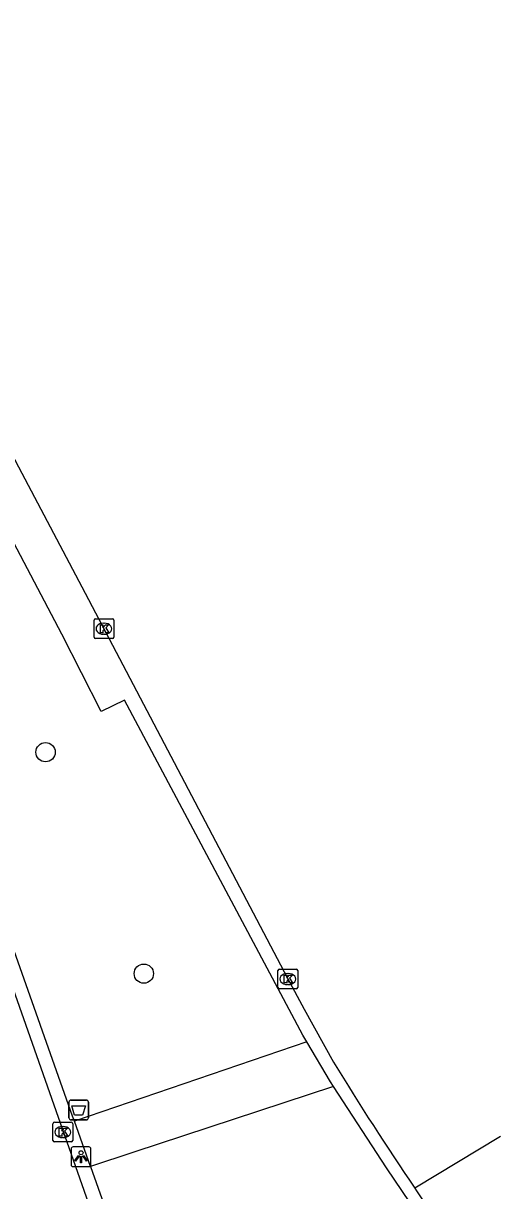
# Model space of a CAD drawing. Extents: x 159053 to 160041, y 380450 to 381422.
# Drawn here: x 159872.8 to 159897, y 381268.9 to 381328.1 of the extents above; entities that cross this region are included whole.
import ezdxf

# ---------------------------------------------------------------- set-up
doc = ezdxf.new("R2010")
doc.units = 0
for name, color, linetype in [('IMGEO_Afvalbak', 7, 'Continuous'), ('IMGEO_Boom', 7, 'Continuous'), ('IMGEO_Kolk', 7, 'Continuous'), ('IMGEO_Lichtpunt', 7, 'Continuous'), ('IMGEO_Rijbaan_lokaal_open', 7, 'Continuous'), ('IMGEO_Voetpad_open', 7, 'Continuous')]:
    doc.layers.add(name, color=color, linetype=linetype)

msp = doc.modelspace()

# ---------------------------------------------------------------- linework, layer by layer
at = {"layer": 'IMGEO_Afvalbak'}
for p, q in [((159875.124, 381272.587), (159875.124, 381273.387)), ((159875.124, 381273.387), (159875.124, 381272.587)), ((159875.224, 381273.487), (159876.014, 381273.487)), ((159876.014, 381273.487), (159875.224, 381273.487)), ((159876.114, 381273.387), (159876.114, 381272.587)), ((159876.114, 381272.587), (159876.114, 381273.387)), ((159876.014, 381272.487), (159875.224, 381272.487)), ((159875.224, 381272.487), (159876.014, 381272.487))]:
    msp.add_line(p, q, dxfattribs=at)
msp.add_lwpolyline([(159875.267, 381273.201), (159875.971, 381273.201), (159875.822, 381272.731), (159875.416, 381272.731), (159875.267, 381273.201)], dxfattribs=at)
for centre, start, end in [((159875.224, 381273.387), 90, 180), ((159875.224, 381273.387), 90, 180), ((159876.014, 381273.387), 0, 90), ((159876.014, 381273.387), 360, 90), ((159875.224, 381272.587), 180, 270), ((159875.224, 381272.587), 180, 270), ((159876.014, 381272.587), 270, 0), ((159876.014, 381272.587), 270, 0)]:
    msp.add_arc(centre, 0.1, start, end, dxfattribs=at)
at = {"layer": 'IMGEO_Boom'}
for centre in [(159873.942, 381291.12), (159878.92, 381279.896)]:
    msp.add_circle(centre, 0.489, dxfattribs=at)
at = {"layer": 'IMGEO_Kolk'}
for p, q in [((159876.4, 381296.952), (159876.4, 381297.804)), ((159876.475, 381297.878), (159877.327, 381297.878)), ((159876.888, 381297.658), (159876.913, 381297.658)), ((159877.401, 381297.804), (159877.401, 381296.952)), ((159876.911, 381297.098), (159876.886, 381297.098)), ((159877.327, 381296.878), (159876.475, 381296.878)), ((159885.717, 381279.197), (159885.717, 381280.049)), ((159885.792, 381280.123), (159886.644, 381280.123)), ((159886.205, 381279.903), (159886.23, 381279.903)), ((159886.718, 381280.049), (159886.718, 381279.197)), ((159886.228, 381279.343), (159886.203, 381279.343)), ((159886.644, 381279.123), (159885.792, 381279.123)), ((159874.318, 381271.44), (159874.318, 381272.292)), ((159874.393, 381272.366), (159875.245, 381272.366)), ((159874.806, 381272.146), (159874.831, 381272.146)), ((159875.319, 381272.292), (159875.319, 381271.44)), ((159874.829, 381271.586), (159874.804, 381271.586)), ((159875.245, 381271.366), (159874.393, 381271.366))]:
    msp.add_line(p, q, dxfattribs=at)
for points in [[(159876.4, 381296.952), (159876.4, 381297.804)], [(159876.475, 381297.878), (159877.327, 381297.878)], [(159876.721, 381297.578), (159876.844, 381297.578), (159876.844, 381297.427), (159876.974, 381297.578), (159877.138, 381297.578), (159876.992, 381297.427), (159877.145, 381297.178), (159876.993, 381297.178), (159876.908, 381297.342), (159876.844, 381297.275), (159876.844, 381297.178), (159876.721, 381297.178), (159876.721, 381297.578)], [(159877.401, 381297.804), (159877.401, 381296.952)], [(159877.327, 381296.878), (159876.475, 381296.878)], [(159885.717, 381279.197), (159885.717, 381280.049)], [(159885.792, 381280.123), (159886.644, 381280.123)], [(159886.038, 381279.823), (159886.161, 381279.823), (159886.161, 381279.672), (159886.291, 381279.823), (159886.455, 381279.823), (159886.309, 381279.672), (159886.462, 381279.423), (159886.31, 381279.423), (159886.225, 381279.587), (159886.161, 381279.52), (159886.161, 381279.423), (159886.038, 381279.423), (159886.038, 381279.823)], [(159886.718, 381280.049), (159886.718, 381279.197)], [(159886.644, 381279.123), (159885.792, 381279.123)], [(159874.318, 381271.44), (159874.318, 381272.292)], [(159874.393, 381272.366), (159875.245, 381272.366)], [(159875.319, 381272.292), (159875.319, 381271.44)], [(159874.639, 381272.066), (159874.762, 381272.066), (159874.762, 381271.915), (159874.892, 381272.066), (159875.056, 381272.066), (159874.91, 381271.915), (159875.063, 381271.666), (159874.911, 381271.666), (159874.826, 381271.83), (159874.762, 381271.763), (159874.762, 381271.666), (159874.639, 381271.666), (159874.639, 381272.066)], [(159875.245, 381271.366), (159874.393, 381271.366)]]:
    msp.add_lwpolyline(points, dxfattribs=at)
for centre, start, end in [((159876.477, 381297.802), 91.55205, 178.44795), ((159876.477, 381297.802), 91.55205, 178.44795), ((159877.325, 381297.802), 1.55205, 88.44795), ((159877.325, 381297.802), 1.55205, 88.44795), ((159876.477, 381296.954), 181.55205, 268.44795), ((159876.477, 381296.954), 181.55205, 268.44795), ((159877.325, 381296.954), 271.55205, 358.44795), ((159877.325, 381296.954), 271.55205, 358.44795), ((159885.794, 381280.047), 91.55205, 178.44795), ((159885.794, 381280.047), 91.55205, 178.44795), ((159886.642, 381280.047), 1.55205, 88.44795), ((159886.642, 381280.047), 1.55205, 88.44795), ((159885.794, 381279.199), 181.55205, 268.44795), ((159885.794, 381279.199), 181.55205, 268.44795), ((159886.642, 381279.199), 271.55205, 358.44795), ((159886.642, 381279.199), 271.55205, 358.44795), ((159874.395, 381272.29), 91.55205, 178.44795), ((159874.395, 381272.29), 91.55205, 178.44795), ((159875.243, 381272.29), 1.55205, 88.44795), ((159875.243, 381272.29), 1.55205, 88.44795), ((159874.395, 381271.442), 181.55205, 268.44795), ((159874.395, 381271.442), 181.55205, 268.44795), ((159875.243, 381271.442), 271.55205, 358.44795), ((159875.243, 381271.442), 271.55205, 358.44795)]:
    msp.add_arc(centre, 0.0765, start, end, dxfattribs=at)
for centre, major_axis, ratio, start_param, end_param in [((159876.887, 381297.378), (-0.387, 0.002), 0.722429, 4.712389, 7.853982), ((159876.912, 381297.378), (-0.39, 0.002), 0.717154, 1.570796, 4.712389), ((159886.204, 381279.623), (-0.387, 0.002), 0.722429, 4.712389, 7.853982), ((159886.229, 381279.623), (-0.39, 0.002), 0.717154, 1.570796, 4.712389), ((159874.805, 381271.866), (-0.387, 0.002), 0.722429, 4.712389, 7.853982), ((159874.83, 381271.866), (-0.39, 0.002), 0.717154, 1.570796, 4.712389)]:
    msp.add_ellipse(centre, major_axis=major_axis, ratio=ratio, start_param=start_param, end_param=end_param, dxfattribs=at)
at = {"layer": 'IMGEO_Lichtpunt'}
for p, q in [((159875.241, 381271.02), (159875.241, 381270.213)), ((159875.241, 381271.02), (159875.241, 381270.213)), ((159876.143, 381271.115), (159875.335, 381271.115)), ((159876.143, 381271.115), (159875.335, 381271.115)), ((159876.237, 381270.213), (159876.237, 381271.02)), ((159876.237, 381270.213), (159876.237, 381271.02)), ((159875.335, 381270.119), (159876.143, 381270.119)), ((159875.335, 381270.119), (159876.143, 381270.119))]:
    msp.add_line(p, q, dxfattribs=at)
for points in [[(159875.615, 381270.684), (159875.654, 381270.656), (159875.466, 381270.394), (159875.428, 381270.421), (159875.615, 381270.684)], [(159875.717, 381270.636), (159875.764, 381270.636), (159875.764, 381270.314), (159875.717, 381270.314), (159875.717, 381270.636)], [(159875.827, 381270.656), (159875.865, 381270.683), (159876.052, 381270.421), (159876.013, 381270.393), (159875.827, 381270.656)]]:
    msp.add_lwpolyline(points, dxfattribs=at)
msp.add_circle((159875.74, 381270.818), 0.0994, dxfattribs=at)
for centre, start, end in [((159875.335, 381271.02), 90, 180), ((159875.335, 381271.02), 90, 180), ((159876.143, 381271.02), 0, 90), ((159876.143, 381271.02), 0, 90), ((159875.335, 381270.213), 180, 270), ((159875.335, 381270.213), 180, 270), ((159876.143, 381270.213), 270, 0), ((159876.143, 381270.213), 270, 360)]:
    msp.add_arc(centre, 0.0946, start, end, dxfattribs=at)
at = {"layer": 'IMGEO_Rijbaan_lokaal_open'}
for points in [[(159855.174, 381328.062), (159858.732, 381317.819), (159865.164, 381299.396), (159878.295, 381262.039), (159881.183, 381253.968)], [(159866.137, 381317.866), (159866.246, 381317.632), (159872.572, 381305.579), (159875.952, 381299.189), (159886.194, 381279.67), (159887.041, 381278.096), (159888.537, 381275.413)], [(159897.002, 381271.647), (159892.646, 381269.029)]]:
    msp.add_lwpolyline(points, dxfattribs=at)
for centre, radius, start, end in [((160026.492, 381359.692), 161.662, 211.42146, 214.11247), ((160031.555, 381363.243), 167.845, 214.14694, 214.63465)]:
    msp.add_arc(centre, radius, start, end, dxfattribs=at)
at = {"layer": 'IMGEO_Voetpad_open'}
for points in [[(159887.182, 381276.441), (159886.979, 381276.784), (159877.946, 381293.762), (159876.765, 381293.176), (159874.767, 381297.111), (159870.747, 381304.73), (159872.037, 381305.336), (159867.828, 381313.359)], [(159875.405, 381272.416), (159875.312, 381272.68), (159865.712, 381299.816), (159861.594, 381311.417)], [(159887.182, 381276.441), (159875.405, 381272.416)], [(159888.538, 381274.176), (159888.384, 381274.414), (159887.182, 381276.441)], [(159888.538, 381274.176), (159878.417, 381270.84), (159876.22, 381270.116)], [(159893.197, 381267.139), (159891.211, 381270.048), (159888.538, 381274.176)], [(159876.22, 381270.116), (159875.405, 381272.416)], [(159876.22, 381270.116), (159878.043, 381264.964), (159879.345, 381260.981), (159880.891, 381256.549), (159881.782, 381253.992)]]:
    msp.add_lwpolyline(points, dxfattribs=at)

doc.saveas('drawing.dxf')
